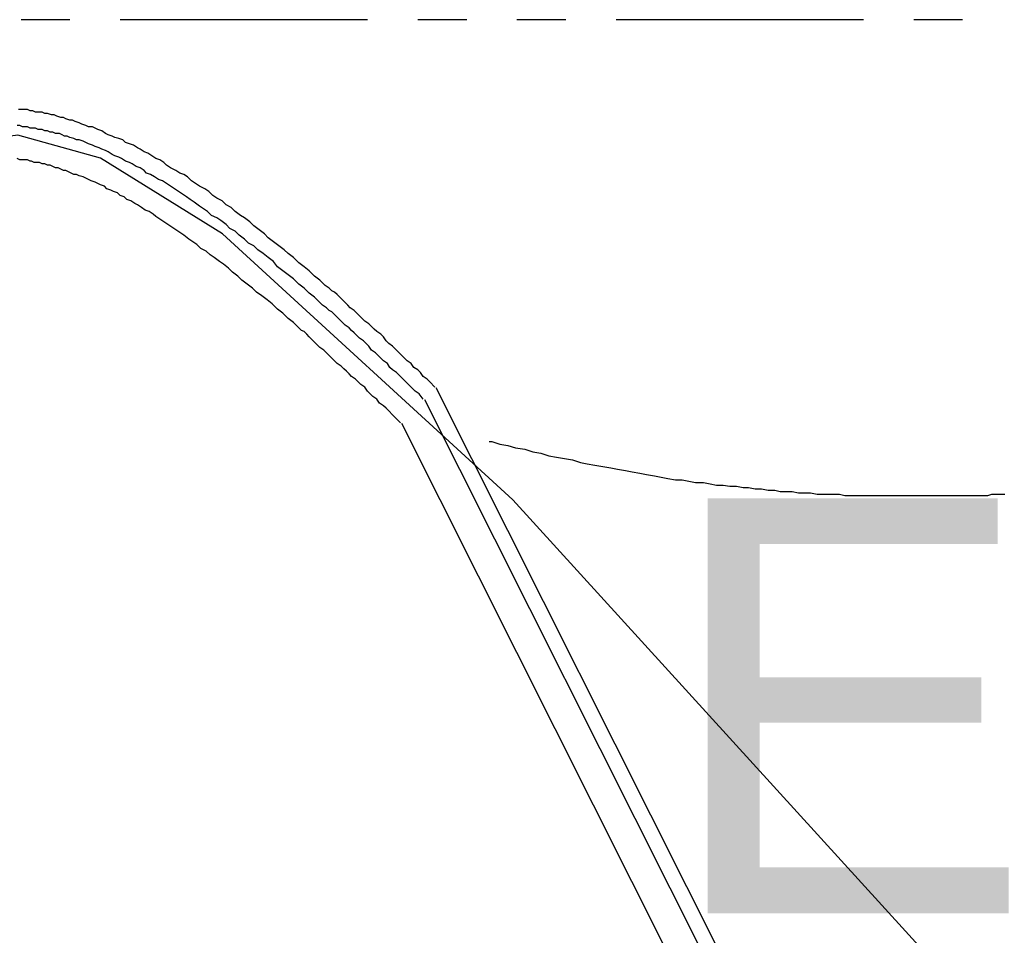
# Model space of a CAD drawing. Header units: feet. Extents: x -79 to 198, y -22 to 181.
# Tile 315 of 318: x 114 to 124, y 151 to 160. Entities that reach past the tile are written whole.
import ezdxf
from ezdxf.enums import TextEntityAlignment as Align

# ---------------------------------------------------------------- set-up
doc = ezdxf.new("R2010")
doc.units = ezdxf.units.FT
for name, color, linetype in [('A-AREA-UNIDAD', 30, 'CONTINUOUS'), ('A-LINEA', 7, 'CONTINUOUS'), ('A-TEXTO-PDF', 3, 'CONTINUOUS')]:
    doc.layers.add(name, color=color, linetype=linetype)

msp = doc.modelspace()

# ---------------------------------------------------------------- linework, layer by layer
at = {"layer": 'A-AREA-UNIDAD'}
msp.add_lwpolyline([(137.312, 127.8578), (134.912, 133.3689), (131.52, 139.7333), (129.52, 142.9333), (129.248, 143.0222), (129.2, 143.4133), (128.08, 145.0489), (123.84, 150.5778), (119.44, 155.4133), (116.512, 158.0978), (115.28, 158.8622), (114.448, 159.0933), (110.64, 158.5778), (107.968, 158.6133), (104.72, 159.1822)], dxfattribs=at)
at = {"layer": 'A-LINEA'}
for p, q in [((114.9733, 160.2578), (114.48, 160.2578)), ((117.9733, 160.2578), (115.48, 160.2578)), ((118.9733, 160.2578), (118.48, 160.2578)), ((119.9733, 160.2578), (119.48, 160.2578)), ((122.9733, 160.2578), (120.48, 160.2578)), ((123.9733, 160.2578), (123.48, 160.2578)), ((118.6533, 156.5511), (118.6, 156.6044)), ((142.471, 109.1644), (118.664, 156.5455)), ((142.471, 109.1644), (118.664, 156.5455)), ((142.471, 109.1644), (118.664, 156.5455)), ((142.3125, 109.1409), (118.552, 156.4218)), ((141.9822, 109.0957), (118.3186, 156.1837))]:
    msp.add_line(p, q, dxfattribs=at)
for points in [[(118.6533, 156.5511), (118.6, 156.6044), (118.5733, 156.6311), (118.5333, 156.6578), (118.5067, 156.6978), (118.48, 156.7244), (118.44, 156.7511), (118.4133, 156.7911), (118.3733, 156.8178), (118.3467, 156.8444), (118.32, 156.8711), (118.28, 156.9111), (118.2533, 156.9378), (118.2267, 156.9644), (118.1867, 156.9911), (118.16, 157.0178), (118.1333, 157.0578), (118.1067, 157.0844), (118.0667, 157.1111), (118.04, 157.1378), (118.0133, 157.1644), (117.9867, 157.1911), (117.9467, 157.2178), (117.92, 157.2444), (117.8933, 157.2711), (117.8667, 157.2978), (117.84, 157.3244), (117.8, 157.3511), (117.7733, 157.3778), (117.7467, 157.4044), (117.72, 157.4311), (117.6933, 157.4578), (117.6667, 157.4844), (117.64, 157.5111), (117.6133, 157.5244), (117.5867, 157.5511), (117.5467, 157.5778), (117.4933, 157.6311), (117.44, 157.6711), (117.3867, 157.7244), (117.3333, 157.7644), (117.28, 157.8044), (117.2267, 157.8578), (117.1733, 157.8978), (117.1333, 157.9378), (117.08, 157.9778), (117.0267, 158.0178), (116.9733, 158.0578), (116.9333, 158.0978), (116.88, 158.1378), (116.8267, 158.1778), (116.7867, 158.2178), (116.7333, 158.2578), (116.6933, 158.2844), (116.64, 158.3244), (116.6, 158.3644), (116.5467, 158.3911), (116.5067, 158.4311), (116.4533, 158.4578), (116.4133, 158.4844), (116.3733, 158.5244), (116.3333, 158.5511), (116.28, 158.5778), (116.24, 158.6044), (116.2, 158.6311), (116.16, 158.6711), (116.12, 158.6978), (116.08, 158.7111), (116.04, 158.7378), (115.9867, 158.7644), (115.9467, 158.7911), (115.92, 158.8178), (115.88, 158.8444), (115.84, 158.8578), (115.8, 158.8844), (115.76, 158.9111), (115.72, 158.9244), (115.68, 158.9511), (115.6533, 158.9644), (115.6133, 158.9911), (115.5733, 159.0044), (115.5333, 159.0178), (115.5067, 159.0444), (115.4667, 159.0578), (115.4267, 159.0711), (115.4, 159.0844), (115.36, 159.0978), (115.3333, 159.1111), (115.2933, 159.1378), (115.2533, 159.1511), (115.2267, 159.1644), (115.2, 159.1778), (115.16, 159.1778), (115.1333, 159.1911), (115.0933, 159.2044), (115.0667, 159.2178), (115.0267, 159.2311), (115, 159.2444), (114.9733, 159.2444), (114.9333, 159.2578), (114.9067, 159.2711), (114.88, 159.2711), (114.84, 159.2844), (114.8133, 159.2978), (114.7867, 159.2978), (114.7467, 159.3111), (114.72, 159.3111), (114.6933, 159.3244), (114.6667, 159.3244), (114.6267, 159.3244), (114.6, 159.3378), (114.5733, 159.3378), (114.5467, 159.3511), (114.52, 159.3511), (114.48, 159.3511), (114.4533, 159.3511)], [(118.6533, 156.5511), (118.6, 156.6044), (118.5733, 156.6311), (118.5333, 156.6578), (118.5067, 156.6978), (118.48, 156.7244), (118.44, 156.7511), (118.4133, 156.7911), (118.3733, 156.8178), (118.3467, 156.8444), (118.32, 156.8711), (118.28, 156.9111), (118.2533, 156.9378), (118.2267, 156.9644), (118.1867, 156.9911), (118.16, 157.0178), (118.1333, 157.0578), (118.1067, 157.0844), (118.0667, 157.1111), (118.04, 157.1378), (118.0133, 157.1644), (117.9867, 157.1911), (117.9467, 157.2178), (117.92, 157.2444), (117.8933, 157.2711), (117.8667, 157.2978), (117.84, 157.3244), (117.8, 157.3511), (117.7733, 157.3778), (117.7467, 157.4044), (117.72, 157.4311), (117.6933, 157.4578), (117.6667, 157.4844), (117.64, 157.5111), (117.6133, 157.5244), (117.5867, 157.5511), (117.5467, 157.5778), (117.4933, 157.6311), (117.44, 157.6711), (117.3867, 157.7244), (117.3333, 157.7644), (117.28, 157.8044), (117.2267, 157.8578), (117.1733, 157.8978), (117.1333, 157.9378), (117.08, 157.9778), (117.0267, 158.0178), (116.9733, 158.0578), (116.9333, 158.0978), (116.88, 158.1378), (116.8267, 158.1778), (116.7867, 158.2178), (116.7333, 158.2578), (116.6933, 158.2844), (116.64, 158.3244), (116.6, 158.3644), (116.5467, 158.3911), (116.5067, 158.4311), (116.4533, 158.4578), (116.4133, 158.4844), (116.3733, 158.5244), (116.3333, 158.5511), (116.28, 158.5778), (116.24, 158.6044), (116.2, 158.6311), (116.16, 158.6711), (116.12, 158.6978), (116.08, 158.7111), (116.04, 158.7378), (115.9867, 158.7644), (115.9467, 158.7911), (115.92, 158.8178), (115.88, 158.8444), (115.84, 158.8578), (115.8, 158.8844), (115.76, 158.9111), (115.72, 158.9244), (115.68, 158.9511), (115.6533, 158.9644), (115.6133, 158.9911), (115.5733, 159.0044), (115.5333, 159.0178), (115.5067, 159.0444), (115.4667, 159.0578), (115.4267, 159.0711), (115.4, 159.0844), (115.36, 159.0978), (115.3333, 159.1111), (115.2933, 159.1378), (115.2533, 159.1511), (115.2267, 159.1644), (115.2, 159.1778), (115.16, 159.1778), (115.1333, 159.1911), (115.0933, 159.2044), (115.0667, 159.2178), (115.0267, 159.2311), (115, 159.2444), (114.9733, 159.2444), (114.9333, 159.2578), (114.9067, 159.2711), (114.88, 159.2711), (114.84, 159.2844), (114.8133, 159.2978), (114.7867, 159.2978), (114.7467, 159.3111), (114.72, 159.3111), (114.6933, 159.3244), (114.6667, 159.3244), (114.6267, 159.3244), (114.6, 159.3378), (114.5733, 159.3378), (114.5467, 159.3511), (114.52, 159.3511), (114.48, 159.3511), (114.4533, 159.3511)], [(118.6, 156.6044), (118.5733, 156.6311), (118.5333, 156.6578), (118.5067, 156.6978), (118.48, 156.7244), (118.44, 156.7511), (118.4133, 156.7911), (118.3733, 156.8178), (118.3467, 156.8444), (118.32, 156.8711), (118.28, 156.9111), (118.2533, 156.9378), (118.2267, 156.9644), (118.1867, 156.9911), (118.16, 157.0178), (118.1333, 157.0578), (118.1067, 157.0844), (118.0667, 157.1111), (118.04, 157.1378), (118.0133, 157.1644), (117.9867, 157.1911), (117.9467, 157.2178), (117.92, 157.2444), (117.8933, 157.2711), (117.8667, 157.2978), (117.84, 157.3244), (117.8, 157.3511), (117.7733, 157.3778), (117.7467, 157.4044), (117.72, 157.4311), (117.6933, 157.4578), (117.6667, 157.4844), (117.64, 157.5111), (117.6133, 157.5244), (117.5867, 157.5511), (117.5467, 157.5778), (117.4933, 157.6311), (117.44, 157.6711), (117.3867, 157.7244), (117.3333, 157.7644), (117.28, 157.8044), (117.2267, 157.8578), (117.1733, 157.8978), (117.1333, 157.9378), (117.08, 157.9778), (117.0267, 158.0178), (116.9733, 158.0578), (116.9333, 158.0978), (116.88, 158.1378), (116.8267, 158.1778), (116.7867, 158.2178), (116.7333, 158.2578), (116.6933, 158.2844), (116.64, 158.3244), (116.6, 158.3644), (116.5467, 158.3911), (116.5067, 158.4311), (116.4533, 158.4578), (116.4133, 158.4844), (116.3733, 158.5244), (116.3333, 158.5511), (116.28, 158.5778), (116.24, 158.6044), (116.2, 158.6311), (116.16, 158.6711), (116.12, 158.6978), (116.08, 158.7111), (116.04, 158.7378), (115.9867, 158.7644), (115.9467, 158.7911), (115.92, 158.8178), (115.88, 158.8444), (115.84, 158.8578), (115.8, 158.8844), (115.76, 158.9111), (115.72, 158.9244), (115.68, 158.9511), (115.6533, 158.9644), (115.6133, 158.9911), (115.5733, 159.0044), (115.5333, 159.0178), (115.5067, 159.0444), (115.4667, 159.0578), (115.4267, 159.0711), (115.4, 159.0844), (115.36, 159.0978), (115.3333, 159.1111), (115.2933, 159.1378), (115.2533, 159.1511), (115.2267, 159.1644), (115.2, 159.1778), (115.16, 159.1778), (115.1333, 159.1911), (115.0933, 159.2044), (115.0667, 159.2178), (115.0267, 159.2311), (115, 159.2444), (114.9733, 159.2444), (114.9333, 159.2578), (114.9067, 159.2711), (114.88, 159.2711), (114.84, 159.2844), (114.8133, 159.2978), (114.7867, 159.2978), (114.7467, 159.3111), (114.72, 159.3111), (114.6933, 159.3244), (114.6667, 159.3244), (114.6267, 159.3244), (114.6, 159.3378), (114.5733, 159.3378), (114.5467, 159.3511), (114.52, 159.3511), (114.48, 159.3511), (114.4533, 159.3511)], [(118.5333, 156.4311), (118.4933, 156.4844), (118.4533, 156.5111), (118.4267, 156.5378), (118.3867, 156.5778), (118.36, 156.6044), (118.3333, 156.6311), (118.2933, 156.6711), (118.2667, 156.6978), (118.2267, 156.7244), (118.2, 156.7511), (118.1733, 156.7911), (118.1333, 156.8178), (118.1067, 156.8444), (118.08, 156.8711), (118.0533, 156.8978), (118.0133, 156.9244), (117.9867, 156.9644), (117.96, 156.9911), (117.9333, 157.0178), (117.8933, 157.0444), (117.8667, 157.0711), (117.84, 157.0978), (117.8133, 157.1244), (117.7867, 157.1511), (117.7467, 157.1778), (117.72, 157.2044), (117.6933, 157.2311), (117.6667, 157.2578), (117.64, 157.2844), (117.6133, 157.3111), (117.5867, 157.3244), (117.56, 157.3511), (117.52, 157.3778), (117.4933, 157.4044), (117.4667, 157.4311), (117.44, 157.4578), (117.3867, 157.4978), (117.3333, 157.5511), (117.28, 157.5911), (117.2267, 157.6444), (117.1733, 157.6844), (117.12, 157.7244), (117.0667, 157.7644), (117.0267, 157.8178), (116.9733, 157.8578), (116.92, 157.8978), (116.8667, 157.9378), (116.8267, 157.9778), (116.7733, 158.0044), (116.7333, 158.0444), (116.68, 158.0844), (116.64, 158.1244), (116.5867, 158.1511), (116.5467, 158.1911), (116.4933, 158.2311), (116.4533, 158.2578), (116.4, 158.2844), (116.36, 158.3244), (116.32, 158.3511), (116.28, 158.3778), (116.2267, 158.4178), (116.1867, 158.4444), (116.1467, 158.4711), (116.1067, 158.4978), (116.0667, 158.5244), (116.0267, 158.5511), (115.9867, 158.5778), (115.9467, 158.6044), (115.9067, 158.6311), (115.8667, 158.6444), (115.8267, 158.6711), (115.7867, 158.6978), (115.7467, 158.7111), (115.72, 158.7378), (115.68, 158.7644), (115.64, 158.7778), (115.6, 158.8044), (115.5733, 158.8178), (115.5333, 158.8311), (115.4933, 158.8578), (115.4667, 158.8711), (115.4267, 158.8844), (115.4, 158.8978), (115.36, 158.9244), (115.3333, 158.9378), (115.2933, 158.9511), (115.2667, 158.9644), (115.2267, 158.9778), (115.2, 158.9911), (115.16, 159.0044), (115.1333, 159.0178), (115.1067, 159.0311), (115.0667, 159.0444), (115.04, 159.0444), (115.0133, 159.0578), (114.9733, 159.0711), (114.9467, 159.0844), (114.92, 159.0844), (114.8933, 159.0978), (114.8667, 159.1111), (114.8267, 159.1111), (114.8, 159.1244), (114.7733, 159.1244), (114.7467, 159.1378), (114.72, 159.1378), (114.6933, 159.1511), (114.6533, 159.1511), (114.6267, 159.1644), (114.6, 159.1644), (114.5733, 159.1644), (114.5467, 159.1778), (114.52, 159.1778), (114.4933, 159.1778), (114.4667, 159.1911), (114.44, 159.1911)], [(118.3067, 156.1911), (118.2533, 156.2444), (118.2267, 156.2711), (118.1867, 156.3111), (118.16, 156.3378), (118.1333, 156.3644), (118.0933, 156.3911), (118.0667, 156.4311), (118.0267, 156.4578), (118, 156.4844), (117.9733, 156.5111), (117.9467, 156.5511), (117.9067, 156.5778), (117.88, 156.6044), (117.8533, 156.6311), (117.8133, 156.6578), (117.7867, 156.6844), (117.76, 156.7111), (117.7333, 156.7378), (117.7067, 156.7644), (117.6667, 156.7911), (117.64, 156.8178), (117.6133, 156.8444), (117.5867, 156.8711), (117.56, 156.8978), (117.5333, 156.9244), (117.4933, 156.9511), (117.4667, 156.9778), (117.44, 157.0044), (117.4133, 157.0311), (117.3867, 157.0578), (117.36, 157.0844), (117.3333, 157.1111), (117.3067, 157.1244), (117.28, 157.1511), (117.2533, 157.1778), (117.2267, 157.2044), (117.1733, 157.2444), (117.12, 157.2978), (117.0667, 157.3378), (117.0133, 157.3911), (116.96, 157.4311), (116.9067, 157.4711), (116.8533, 157.5111), (116.8133, 157.5511), (116.76, 157.5911), (116.7067, 157.6311), (116.6667, 157.6711), (116.6133, 157.7111), (116.5733, 157.7511), (116.52, 157.7911), (116.48, 157.8178), (116.4267, 157.8578), (116.3867, 157.8844), (116.3467, 157.9244), (116.2933, 157.9511), (116.2533, 157.9911), (116.2133, 158.0178), (116.1733, 158.0444), (116.12, 158.0844), (116.08, 158.1111), (116.04, 158.1378), (116, 158.1644), (115.96, 158.1911), (115.92, 158.2178), (115.88, 158.2444), (115.84, 158.2711), (115.8133, 158.2978), (115.7733, 158.3244), (115.7333, 158.3378), (115.6933, 158.3644), (115.6533, 158.3911), (115.6267, 158.4044), (115.5867, 158.4311), (115.5467, 158.4444), (115.52, 158.4711), (115.48, 158.4844), (115.4533, 158.5111), (115.4133, 158.5244), (115.3867, 158.5378), (115.3467, 158.5511), (115.32, 158.5778), (115.28, 158.5911), (115.2533, 158.6044), (115.2267, 158.6178), (115.1867, 158.6311), (115.16, 158.6444), (115.1333, 158.6578), (115.1067, 158.6711), (115.0667, 158.6844), (115.04, 158.6978), (115.0133, 158.6978), (114.9867, 158.7111), (114.96, 158.7244), (114.9333, 158.7378), (114.9067, 158.7378), (114.88, 158.7511), (114.8533, 158.7644), (114.8267, 158.7644), (114.8, 158.7778), (114.7733, 158.7911), (114.7467, 158.7911), (114.72, 158.8044), (114.6933, 158.8044), (114.6667, 158.8178), (114.64, 158.8178), (114.6133, 158.8178), (114.5867, 158.8311), (114.5733, 158.8311), (114.5467, 158.8444), (114.52, 158.8444), (114.4933, 158.8444), (114.4667, 158.8444), (114.44, 158.8578)], [(119.2, 156.0044), (119.2267, 156.0044), (119.3067, 155.9778), (119.3867, 155.9644), (119.4667, 155.9378), (119.56, 155.9244), (119.64, 155.8978), (119.72, 155.8844), (119.8, 155.8578), (119.88, 155.8444), (119.96, 155.8311), (120.04, 155.8178), (120.12, 155.7911), (120.1867, 155.7778), (120.2667, 155.7644), (120.3467, 155.7511), (120.4267, 155.7378), (120.4933, 155.7244), (120.5733, 155.7111), (120.64, 155.6978), (120.72, 155.6844), (120.7867, 155.6711), (120.8667, 155.6578), (120.9333, 155.6444), (121, 155.6311), (121.08, 155.6178), (121.1467, 155.6178), (121.2133, 155.6044), (121.28, 155.5911), (121.36, 155.5911), (121.4267, 155.5778), (121.4933, 155.5644), (121.56, 155.5644), (121.6267, 155.5511), (121.6933, 155.5511), (121.76, 155.5378), (121.8133, 155.5378), (121.88, 155.5244), (121.9467, 155.5244), (122.0133, 155.5111), (122.08, 155.5111), (122.1333, 155.4978), (122.2, 155.4978), (122.2533, 155.4978), (122.32, 155.4844), (122.3867, 155.4844), (122.44, 155.4844), (122.5067, 155.4711), (122.56, 155.4711), (122.6133, 155.4711), (122.68, 155.4711), (122.7333, 155.4711), (122.7867, 155.4578), (122.8533, 155.4578), (122.9067, 155.4578), (122.96, 155.4578), (123.0133, 155.4578), (123.0667, 155.4578), (123.12, 155.4578), (123.1733, 155.4578), (123.2267, 155.4578), (123.28, 155.4578), (123.3333, 155.4578), (123.3867, 155.4578), (123.44, 155.4578), (123.4933, 155.4578), (123.5467, 155.4578), (123.6, 155.4578), (123.6533, 155.4578), (123.6933, 155.4578), (123.7467, 155.4578), (123.8, 155.4578), (123.84, 155.4578), (123.8933, 155.4578), (123.9467, 155.4578), (123.9867, 155.4578), (124.04, 155.4578), (124.08, 155.4578), (124.1333, 155.4578), (124.1733, 155.4578), (124.2267, 155.4578), (124.2667, 155.4711), (124.3067, 155.4711), (124.36, 155.4711), (124.4, 155.4711)]]:
    msp.add_lwpolyline(points, dxfattribs=at)

# ---------------------------------------------------------------- texts
at = {"layer": 'A-TEXTO-PDF'}
msp.add_text('ENCROACHMENT', height=4.186, dxfattribs=at).set_placement((144.8906, 151.2455), align=Align.CENTER)

doc.saveas('drawing.dxf')
